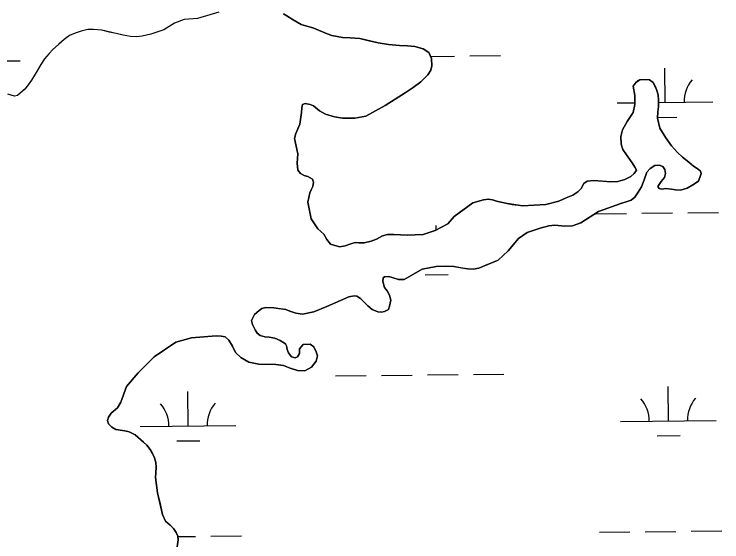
# Model space of a CAD drawing. Extents: x 3734862 to 3772949, y 391520 to 417239.
# Drawn here: x 3754053 to 3754793, y 413525 to 414076 of the extents above; entities that cross this region are included whole.
import ezdxf

# ---------------------------------------------------------------- set-up
doc = ezdxf.new("R2010")
doc.units = 0
doc.layers.add('V-TOPO-SHOR', color=7, linetype='Continuous')
doc.layers.add('V-WETL-SWMP', color=7, linetype='Continuous')

msp = doc.modelspace()

# ---------------------------------------------------------------- linework, layer by layer
at = {"layer": 'V-TOPO-SHOR'}
for points in [[(3754267.17, 414078.12), (3754244.83, 414071.35), (3754231.01, 414070.29), (3754221.1, 414066.72), (3754209.86, 414059.64), (3754196.06, 414055.27), (3754187.12, 414052.88), (3754181.48, 414052.26), (3754175.05, 414052.6), (3754167.26, 414054.11), (3754160.04, 414055.82), (3754153.02, 414057.33), (3754145.03, 414059.23), (3754136.46, 414060.14), (3754130.23, 414060.1), (3754123.43, 414058.31), (3754117.02, 414056.32), (3754111.19, 414053.75), (3754105.57, 414049.43), (3754100.15, 414044.53), (3754093.96, 414039.04), (3754090.09, 414034.92), (3754085.26, 414029.44), (3754081.21, 414023.58), (3754076.4, 414014.98), (3754071.58, 414006.97), (3754068.11, 414002.27), (3754064.63, 413997.77), (3754063.28, 413996.59), (3754056.89, 413990.91), (3754053.78, 413990.5), (3754046.76, 413992.4)], [(3754334.91, 414076.5), (3754338.24, 414074.19), (3754344.89, 414069.94), (3754353.1, 414065.32), (3754366.57, 414061.51), (3754380.44, 414055.56), (3754385.32, 414053.64), (3754396.44, 414051.77), (3754404.43, 414051.43), (3754414.57, 414050.52), (3754424.32, 414048.25), (3754433.69, 414046.16), (3754444.61, 414044.29), (3754456.11, 414043.39), (3754464.29, 414043.05), (3754471.9, 414042.12), (3754480.68, 414039.84), (3754486.55, 414035.98), (3754489.32, 414029.57), (3754489.76, 414021.98), (3754488.62, 414017.49), (3754485.73, 414012.79), (3754478.37, 414005.34), (3754470.23, 413999.45), (3754461.88, 413993.94), (3754440.93, 413980.75), (3754420.74, 413969.52), (3754409.45, 413967.3), (3754396.4, 413967.22), (3754388.01, 413968.92), (3754378.84, 413971.58), (3754372.58, 413975.05), (3754366.31, 413980.27), (3754362.6, 413981.61), (3754357.53, 413982.74), (3754354.81, 413981.75), (3754353.86, 413978.24), (3754353.7, 413973.17), (3754351.83, 413961.08), (3754347.6, 413951.32), (3754346.27, 413946.05), (3754347.88, 413938.27), (3754349.69, 413930.09), (3754348.97, 413920.54), (3754349.8, 413912.95), (3754352.55, 413909.46), (3754356.46, 413907.54), (3754360.36, 413906.59), (3754365.05, 413903.7), (3754366.05, 413900.39), (3754365.49, 413896.1), (3754363.76, 413892.58), (3754362.42, 413889.46), (3754360.14, 413879.51), (3754363.57, 413862.19), (3754370.65, 413851.91), (3754377.11, 413846.11), (3754380.07, 413840.67), (3754384, 413835.83), (3754388.49, 413834.3), (3754393.76, 413832.97), (3754399.4, 413834.17), (3754405.04, 413836.16), (3754409.71, 413837.36), (3754413.6, 413837.19), (3754419.25, 413837.22), (3754426.45, 413839.02), (3754431.89, 413841.01), (3754435, 413842.58), (3754438.1, 413844.36), (3754443.55, 413845.95), (3754450.17, 413845.8), (3754464.01, 413845.11), (3754480.76, 413845.8), (3754493.39, 413850.17), (3754506.41, 413856.88), (3754513.17, 413864.71), (3754532.76, 413879.06), (3754543.84, 413882.25), (3754548.51, 413882.67), (3754553.19, 413882.11), (3754557.49, 413880.58), (3754561.78, 413879.64), (3754568.61, 413878.12), (3754573.88, 413877.38), (3754580.12, 413876.44), (3754584.41, 413875.89)], [(3754584.41, 413875.89), (3754608.81, 413877.3), (3754622.63, 413880.71), (3754630.02, 413884.26), (3754637.02, 413886.84), (3754642.46, 413890.58), (3754645.95, 413893.92), (3754648.64, 413899.01), (3754651.94, 413901.56), (3754658.57, 413902.39), (3754668.52, 413901.48), (3754676.91, 413900.75), (3754684.12, 413901.19), (3754691.51, 413903.38), (3754697.73, 413906.34), (3754701.22, 413909.48), (3754703.73, 413913.01), (3754701.76, 413916.31), (3754699.01, 413920.59), (3754693.3, 413929.13), (3754689.36, 413934.56), (3754687.57, 413940.4), (3754687.32, 413948.39), (3754688.84, 413955.23), (3754694.05, 413963.84), (3754700.23, 413973.43), (3754701.93, 413981.83), (3754701.87, 413991.19), (3754700.24, 414000.93), (3754703.14, 414005.04), (3754707.02, 414007.6), (3754712.09, 414007.83), (3754717.17, 414007.47), (3754721.08, 414004.77), (3754723.06, 414000.69), (3754724.64, 413997.38), (3754726.24, 413991.93), (3754726.66, 413986.09), (3754726.71, 413979.46), (3754725.77, 413973.99), (3754725.42, 413967.36), (3754728.02, 413957.04), (3754734.13, 413946.94), (3754740.23, 413938.4), (3754746.32, 413931.61), (3754751.62, 413926.58), (3754758.28, 413921.36), (3754763.18, 413917.29), (3754768.07, 413914.21), (3754770.62, 413912.08), (3754771.03, 413909.74), (3754770.65, 413907.4), (3754768.35, 413901.73), (3754762.33, 413897.79), (3754756.5, 413894.24), (3754749.5, 413892.25), (3754744.43, 413892.41), (3754740.33, 413893.36), (3754734.28, 413893.9), (3754729.99, 413893.1), (3754727.45, 413894.05), (3754726.07, 413896), (3754729.55, 413901.28), (3754733.03, 413905.4), (3754733.98, 413909.5), (3754733.17, 413913.79), (3754731.2, 413916.89), (3754727.49, 413918.43), (3754722.81, 413917.81), (3754717.76, 413914.86), (3754714.47, 413911.13), (3754711.79, 413903.12), (3754708.72, 413895.49), (3754705.44, 413890.01), (3754701.97, 413884.73), (3754698.09, 413881.58), (3754694, 413880.19), (3754687.19, 413878.39), (3754663.85, 413869.86), (3754645.4, 413858.23), (3754636.64, 413854.86), (3754628.85, 413854.62), (3754618.31, 413855.52), (3754611.88, 413855.09), (3754603.12, 413852.5), (3754589.3, 413848.12), (3754580.38, 413841.63), (3754569.54, 413828.69), (3754559.07, 413819.07), (3754545.46, 413813.33), (3754539.04, 413810.56), (3754532.81, 413809.54), (3754526.96, 413809.89), (3754519.73, 413811.21), (3754512.71, 413812.53), (3754504.51, 413812.87), (3754494.38, 413812.61), (3754479.57, 413809.78), (3754468.31, 413803.08), (3754460.73, 413798.74), (3754454.88, 413798.7)], [(3754454.88, 413798.7), (3754448.43, 413801), (3754444.72, 413802.15), (3754440.43, 413801.54), (3754439.08, 413800.75), (3754438.51, 413796.84), (3754440.51, 413790.42), (3754443.06, 413787.12), (3754445.63, 413782.66), (3754446.83, 413777.2), (3754445.7, 413770.96), (3754444.36, 413767.63), (3754440.47, 413765.27), (3754437.16, 413764.66), (3754433.26, 413765.03), (3754427.39, 413767.52), (3754422.88, 413771.39), (3754418.17, 413776.24), (3754415.23, 413779.15), (3754411.31, 413781.46), (3754408.58, 413781.83), (3754403.13, 413780.63), (3754379.99, 413770.53), (3754366.38, 413765.18), (3754354.69, 413762.57), (3754347.67, 413763.7), (3754341.41, 413765.8), (3754337.11, 413767.53), (3754331.65, 413768.27), (3754324.82, 413769.2), (3754316.43, 413769.73), (3754312.15, 413768.54), (3754309.24, 413766.37), (3754304.58, 413762.25), (3754301.31, 413755.99), (3754302.5, 413751.9), (3754305.27, 413746.26), (3754307.44, 413742.96), (3754310.57, 413740.45), (3754315.26, 413739.11), (3754319.94, 413738.75), (3754325.8, 413737.43), (3754331.28, 413735.32), (3754336.95, 413731.65), (3754337.94, 413729.51), (3754338.75, 413725.61), (3754339.94, 413722.11), (3754343.09, 413718.23), (3754346.99, 413717.09), (3754349.52, 413718.08), (3754351.45, 413721.41), (3754351.42, 413726.48), (3754355.48, 413730.99), (3754362.7, 413731.23), (3754366.42, 413728.52), (3754368.98, 413723.47), (3754370.18, 413719.19), (3754368.85, 413713.52), (3754364.02, 413707.45), (3754357.22, 413703.51), (3754349.42, 413703.65), (3754341.8, 413706.33), (3754334.76, 413709.02), (3754326.76, 413709.94), (3754309.21, 413710.41), (3754298.66, 413712.68), (3754290.25, 413717.31), (3754284.75, 413722.54), (3754281.4, 413729.34), (3754277.65, 413735.56), (3754273.73, 413738.85), (3754269.82, 413739.79), (3754264.36, 413740.15), (3754238.83, 413738.04), (3754222.29, 413733.25), (3754199.77, 413718.09), (3754182.91, 413701.41), (3754170.91, 413687.1), (3754164.97, 413670.68), (3754161.31, 413664.81), (3754154.91, 413659.3), (3754152.01, 413655.19), (3754151.06, 413651.48), (3754152.06, 413647.98), (3754155.39, 413644.68), (3754159.7, 413642.17), (3754163.99, 413641.62), (3754169.07, 413640.87), (3754173.56, 413639.73), (3754179.82, 413636.65), (3754188.64, 413629.1), (3754191.98, 413625.81), (3754195.52, 413621.15), (3754198.08, 413617.27), (3754200.06, 413612.6), (3754201.26, 413607.73), (3754201.68, 413602.86), (3754201.33, 413596.82), (3754201.16, 413591.94), (3754201.78, 413586.68), (3754203.22, 413575.96)], [(3754203.22, 413575.96), (3754206.22, 413563.31), (3754208.43, 413553.57), (3754211.6, 413546.58), (3754216.3, 413542.12), (3754220.03, 413538.83), (3754222.79, 413534.56), (3754224.37, 413530.67), (3754224.59, 413526.96), (3754223.86, 413519.55)]]:
    msp.add_lwpolyline(points, dxfattribs=at)
at = {"layer": 'V-WETL-SWMP'}
for p, q in [((3754488.3, 414031.92), (3754513.64, 414032.19)), ((3754529.64, 414032.36), (3754561.64, 414032.7)), ((3754027.76, 414027.06), (3754059.76, 414027.4)), ((3754733.48, 413983.77), (3754733.1, 414019.77)), ((3754683.49, 413983.24), (3754701.92, 413983.44)), ((3754726.68, 413983.7), (3754783.48, 413984.3)), ((3754725.47, 413968.25), (3754745.64, 413968.47)), ((3754661.3, 413867.57), (3754693.3, 413867.91)), ((3754709.29, 413868.08), (3754741.29, 413868.41)), ((3754757.29, 413868.58), (3754789.29, 413868.92)), ((3754494.4, 413850.69), (3754494.35, 413855.37)), ((3754482.9, 413803.82), (3754506.9, 413804.07)), ((3754389.16, 413698.18), (3754421.16, 413698.52)), ((3754437.16, 413698.69), (3754469.16, 413699.03)), ((3754485.16, 413699.2), (3754517.16, 413699.54)), ((3754533.16, 413699.7), (3754565.15, 413700.04)), ((3754737, 413651.11), (3754736.62, 413687.11)), ((3754235.12, 413645.81), (3754234.74, 413681.81)), ((3754185.12, 413645.28), (3754285.11, 413646.34)), ((3754687, 413650.58), (3754786.99, 413651.64)), ((3754223.28, 413630.25), (3754247.28, 413630.51)), ((3754725.16, 413635.56), (3754749.16, 413635.81)), ((3754664.81, 413534.91), (3754696.81, 413535.25)), ((3754712.81, 413535.42), (3754744.81, 413535.76)), ((3754760.81, 413535.93), (3754792.8, 413536.26)), ((3754224.4, 413530.26), (3754242.93, 413530.46)), ((3754258.93, 413530.62), (3754290.92, 413530.96))]:
    msp.add_line(p, q, dxfattribs=at)
for points in [[(3754267.17, 414078.12), (3754244.82, 414071.35), (3754231.01, 414070.29), (3754221.1, 414066.72), (3754209.86, 414059.64), (3754196.06, 414055.27), (3754187.12, 414052.88), (3754181.48, 414052.26), (3754175.05, 414052.6), (3754167.26, 414054.11), (3754145.03, 414059.23), (3754136.46, 414060.14), (3754130.23, 414060.1), (3754123.43, 414058.31), (3754117.01, 414056.32), (3754111.19, 414053.75), (3754105.57, 414049.43), (3754093.96, 414039.04), (3754090.09, 414034.92), (3754085.26, 414029.44), (3754081.21, 414023.58), (3754076.4, 414014.98), (3754071.58, 414006.97), (3754068.11, 414002.27), (3754064.63, 413997.77), (3754056.89, 413990.91), (3754053.78, 413990.5), (3754046.76, 413992.4)], [(3754568.61, 413878.12), (3754557.49, 413880.58), (3754553.19, 413882.11), (3754548.52, 413882.67), (3754543.84, 413882.25), (3754532.76, 413879.06), (3754513.17, 413864.71), (3754506.41, 413856.88), (3754493.4, 413850.17), (3754480.76, 413845.8), (3754464.01, 413845.11), (3754450.17, 413845.8), (3754443.55, 413845.95), (3754438.1, 413844.36), (3754435, 413842.58), (3754431.89, 413841.01), (3754426.45, 413839.02), (3754419.25, 413837.22), (3754413.6, 413837.19), (3754409.71, 413837.36), (3754405.04, 413836.16), (3754399.4, 413834.17), (3754393.76, 413832.97), (3754388.49, 413834.3), (3754384, 413835.83), (3754380.07, 413840.67), (3754377.11, 413846.11), (3754370.65, 413851.91), (3754363.57, 413862.19), (3754360.14, 413879.51), (3754362.42, 413889.46), (3754363.76, 413892.58), (3754365.49, 413896.1), (3754366.05, 413900.39), (3754365.05, 413903.7), (3754360.36, 413906.59), (3754356.46, 413907.54), (3754352.55, 413909.46), (3754349.8, 413912.95), (3754348.97, 413920.54), (3754349.69, 413930.09), (3754346.27, 413946.05), (3754347.6, 413951.32), (3754351.83, 413961.08), (3754353.7, 413973.17), (3754353.86, 413978.24), (3754354.81, 413981.75), (3754357.53, 413982.75), (3754362.6, 413981.61), (3754366.31, 413980.27), (3754372.58, 413975.05), (3754378.84, 413971.58), (3754388.01, 413968.92), (3754396.4, 413967.22), (3754409.45, 413967.3), (3754420.74, 413969.52), (3754440.93, 413980.75), (3754461.88, 413993.94), (3754470.23, 413999.45), (3754478.37, 414005.34), (3754485.73, 414012.79), (3754488.62, 414017.49), (3754489.76, 414021.98), (3754489.32, 414029.57), (3754486.55, 414035.98), (3754480.68, 414039.84), (3754471.9, 414042.12), (3754464.29, 414043.05), (3754456.11, 414043.39), (3754444.61, 414044.29), (3754433.69, 414046.16), (3754414.57, 414050.52), (3754404.43, 414051.43), (3754396.44, 414051.77), (3754385.32, 414053.64), (3754380.44, 414055.56), (3754366.57, 414061.51), (3754353.1, 414065.32), (3754344.89, 414069.94), (3754338.24, 414074.19), (3754334.91, 414076.5)], [(3754440.43, 413801.54), (3754444.72, 413802.15), (3754448.43, 413801), (3754454.88, 413798.7), (3754460.73, 413798.74), (3754468.31, 413803.08), (3754479.58, 413809.78), (3754494.38, 413812.61), (3754504.51, 413812.87), (3754512.71, 413812.53), (3754526.96, 413809.89), (3754532.81, 413809.54), (3754539.04, 413810.56), (3754559.07, 413819.07), (3754569.54, 413828.69), (3754580.38, 413841.63), (3754589.3, 413848.12), (3754603.12, 413852.5), (3754611.88, 413855.09), (3754618.31, 413855.52), (3754628.84, 413854.62), (3754636.64, 413854.86), (3754645.4, 413858.23), (3754663.85, 413869.86), (3754687.19, 413878.39), (3754694, 413880.19), (3754698.09, 413881.58), (3754701.97, 413884.73), (3754705.44, 413890.01), (3754708.72, 413895.49), (3754711.79, 413903.12), (3754714.47, 413911.13), (3754717.76, 413914.86), (3754722.81, 413917.81), (3754727.49, 413918.43), (3754731.2, 413916.89), (3754733.17, 413913.79), (3754733.98, 413909.5), (3754733.03, 413905.4), (3754729.55, 413901.28), (3754726.07, 413896), (3754727.45, 413894.05), (3754729.99, 413893.1), (3754734.28, 413893.9), (3754740.33, 413893.36), (3754744.43, 413892.41), (3754749.5, 413892.25), (3754756.5, 413894.24), (3754762.33, 413897.79), (3754768.35, 413901.73), (3754770.65, 413907.4), (3754771.03, 413909.74), (3754770.62, 413912.08), (3754768.08, 413914.21), (3754763.18, 413917.29), (3754758.28, 413921.36), (3754751.62, 413926.58), (3754746.32, 413931.61), (3754740.23, 413938.4), (3754734.13, 413946.94), (3754728.02, 413957.04), (3754725.42, 413967.36), (3754725.77, 413973.99), (3754726.71, 413979.46), (3754726.66, 413986.09), (3754726.24, 413991.93), (3754724.64, 413997.38), (3754721.08, 414004.77), (3754717.17, 414007.47), (3754712.09, 414007.83), (3754707.03, 414007.6), (3754703.14, 414005.04), (3754700.24, 414000.93), (3754701.87, 413991.19), (3754701.93, 413981.83), (3754700.23, 413973.44), (3754694.05, 413963.84), (3754688.84, 413955.23), (3754687.32, 413948.39), (3754687.57, 413940.4), (3754689.36, 413934.56), (3754693.3, 413929.13), (3754699.01, 413920.59), (3754701.76, 413916.31), (3754703.73, 413913.01), (3754701.22, 413909.48), (3754697.73, 413906.34), (3754691.51, 413903.38), (3754684.12, 413901.19), (3754676.91, 413900.75), (3754658.57, 413902.39), (3754651.94, 413901.56), (3754648.64, 413899.01), (3754645.95, 413893.92), (3754642.46, 413890.58), (3754637.02, 413886.84), (3754630.02, 413884.26), (3754622.63, 413880.71), (3754608.81, 413877.3), (3754584.41, 413875.89), (3754568.61, 413878.12)], [(3754224.59, 413526.96), (3754224.37, 413530.67), (3754222.79, 413534.56), (3754220.03, 413538.83), (3754216.3, 413542.12), (3754211.6, 413546.57), (3754208.43, 413553.57), (3754203.22, 413575.96), (3754201.16, 413591.94), (3754201.33, 413596.82), (3754201.68, 413602.86), (3754201.26, 413607.73), (3754200.06, 413612.6), (3754198.08, 413617.27), (3754195.52, 413621.15), (3754191.98, 413625.81), (3754188.64, 413629.1), (3754179.82, 413636.65), (3754173.56, 413639.73), (3754169.07, 413640.87), (3754159.7, 413642.18), (3754155.39, 413644.68), (3754152.06, 413647.98), (3754151.06, 413651.48), (3754152.01, 413655.19), (3754154.91, 413659.3), (3754161.31, 413664.8), (3754164.97, 413670.68), (3754170.91, 413687.1), (3754182.91, 413701.41), (3754199.77, 413718.09), (3754222.29, 413733.25), (3754238.83, 413738.04), (3754264.36, 413740.15), (3754269.82, 413739.79), (3754273.73, 413738.85), (3754277.65, 413735.56), (3754281.4, 413729.34), (3754284.75, 413722.54), (3754290.25, 413717.31), (3754298.66, 413712.68), (3754309.21, 413710.41), (3754326.76, 413709.94), (3754334.76, 413709.02), (3754341.8, 413706.33), (3754349.42, 413703.65), (3754357.22, 413703.51), (3754364.02, 413707.45), (3754368.85, 413713.52), (3754370.18, 413719.19), (3754368.98, 413723.47), (3754366.42, 413728.52), (3754362.7, 413731.23), (3754355.48, 413730.99), (3754351.42, 413726.48), (3754351.45, 413721.41), (3754349.52, 413718.08), (3754346.99, 413717.09), (3754343.08, 413718.23), (3754339.94, 413722.11), (3754338.75, 413725.61), (3754337.94, 413729.51), (3754336.95, 413731.65), (3754331.28, 413735.32), (3754325.8, 413737.43), (3754319.94, 413738.75), (3754315.26, 413739.11), (3754310.57, 413740.45), (3754307.44, 413742.96), (3754305.27, 413746.26), (3754302.5, 413751.9), (3754301.31, 413755.99), (3754304.58, 413762.25), (3754309.24, 413766.37), (3754312.15, 413768.54), (3754316.43, 413769.73), (3754324.82, 413769.2), (3754337.11, 413767.53), (3754341.41, 413765.8), (3754347.67, 413763.7), (3754354.69, 413762.57), (3754366.38, 413765.18), (3754379.99, 413770.53), (3754403.13, 413780.63), (3754408.58, 413781.83), (3754411.31, 413781.46), (3754415.23, 413779.15), (3754422.88, 413771.39), (3754427.39, 413767.52), (3754433.26, 413765.03), (3754437.16, 413764.66), (3754440.47, 413765.27), (3754444.36, 413767.63), (3754445.7, 413770.96), (3754446.83, 413777.2), (3754445.63, 413782.66), (3754443.06, 413787.12), (3754440.51, 413790.42), (3754438.52, 413796.84), (3754439.08, 413800.75), (3754440.43, 413801.54)], [(3754223.86, 413519.55), (3754224.59, 413526.96)]]:
    msp.add_lwpolyline(points, dxfattribs=at)
for centre, start, end in [((3754788.72, 413984.83), 139.83336, 181.37702), ((3754678.24, 413983.66), 40.14682, 41.37702), ((3754792.23, 413652.17), 139.83336, 181.37702), ((3754179.87, 413645.7), 359.83336, 41.37702), ((3754290.35, 413646.87), 139.83336, 181.37702), ((3754681.75, 413651), 359.83336, 41.37702)]:
    msp.add_arc(centre, 35.25, start, end, dxfattribs=at)

doc.saveas('drawing.dxf')
